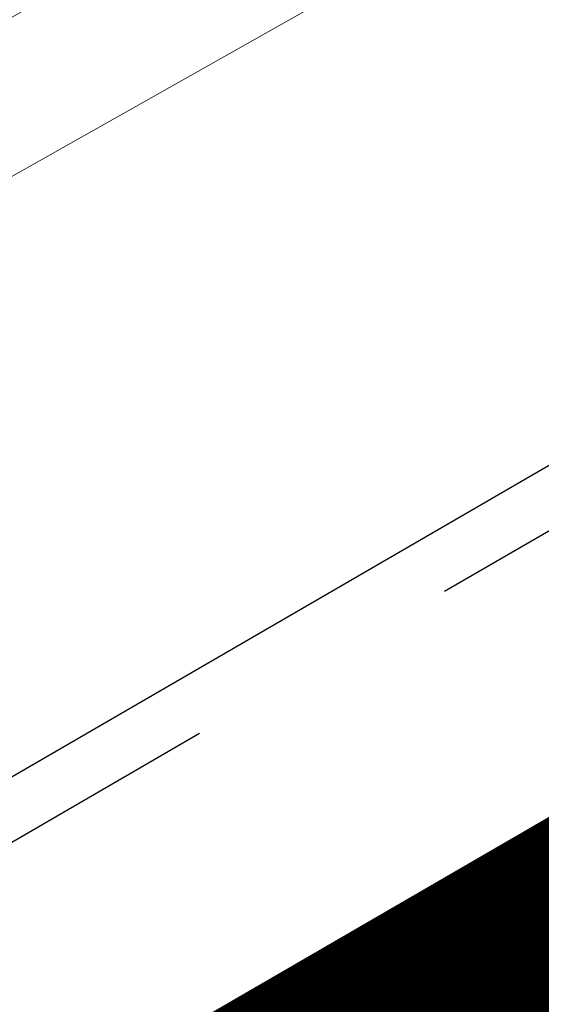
# Model space of a CAD drawing. Header units: metres. Extents: x 163628 to 167855, y 402678 to 405435.
# Tile 416 of 656: x 167382.323 to 167383.059, y 404854.467 to 404855.858. Entities that reach past the tile are written whole.
import ezdxf

# ---------------------------------------------------------------- set-up
doc = ezdxf.new("R2010")
doc.units = ezdxf.units.M
doc.linetypes.add('X-CA190022.004-UO-DWM_Snelfietsroute$0$VH-OPSLUITBAND_80X200', pattern=[14, 8, -2, 2, -2])
for name, color, linetype, lineweight in [('X-CA190022.004-UO-BGT_Ondergrond$0$GE_316_WGDFietspad_Vlak_GEM', 253, 'Continuous', 9), ('X-CA190022.004-UO-BGT_Ondergrond$0$GE_367_OWGBerm_groenvoorziening_grasenk_GEM', 253, 'Continuous', 9), ('X-CA190022.004-UO-DTM inmeting$0$B-ME-KG-BEHEERGRENS-G', 246, 'X-CA190022.004-UO-DTM inmeting$0$KG-BG', 0), ('X-CA190022.004-UO-DTM inmeting$0$B-WE-VH-VERHARDING_ASFALT-G', 246, 'Continuous', 0), ('X-CA190022.004-UO-DWM_Snelfietsroute$0$N-WE-VH-KANTOPSLUITING_ACHTERKANTBAND-G', 125, 'Continuous', 25), ('X-CA190022.004-UO-DWM_Snelfietsroute$0$N-WE-VH-KANTOPSLUITING_OPSLUITBAND_80X200-G', 125, 'X-CA190022.004-UO-DWM_Snelfietsroute$0$VH-OPSLUITBAND_80X200', 25)]:
    doc.layers.add(name, color=color, linetype=linetype, lineweight=lineweight)
doc.layers.add('X-CA190022.004-UO-KL_Wenstracé_v0.3$0$N-WE-KL-TRACE_WENSTRACE-G 1.0m', color=74, linetype='Continuous', lineweight=35, transparency=0.6)
doc.linetypes.add('X-CA190022.004-UO-DTM inmeting$0$KG-BG', pattern='A,5.5,-2,[4,NLCS.SHX,S=1,R=0,X=0,Y=0],-2', length=9.5)

msp = doc.modelspace()

# ---------------------------------------------------------------- linework, layer by layer
at = {"layer": 'X-CA190022.004-UO-BGT_Ondergrond$0$GE_316_WGDFietspad_Vlak_GEM', "flags": 128}
msp.add_lwpolyline([(167368.981, 404846.466), (167381.557, 404853.698), (167382.306, 404854.129), (167386.437, 404856.505), (167387.316, 404857.01), (167388.203, 404857.52), (167398.04, 404863.177)], dxfattribs=at)
at = {"layer": 'X-CA190022.004-UO-BGT_Ondergrond$0$GE_367_OWGBerm_groenvoorziening_grasenk_GEM', "flags": 128}
msp.add_lwpolyline([(167386.437, 404856.505), (167382.306, 404854.129), (167381.541, 404855.42), (167382.913, 404856.207), (167385.635, 404857.979), (167386.437, 404856.505)], dxfattribs=at)
at = {"layer": 'X-CA190022.004-UO-DTM inmeting$0$B-ME-KG-BEHEERGRENS-G', "ltscale": 0.5}
msp.add_line((167382.963, 404856.005, 9.164), (167381.5405, 404855.2015, 9.081), dxfattribs=at)
at = {"layer": 'X-CA190022.004-UO-DTM inmeting$0$B-WE-VH-VERHARDING_ASFALT-G'}
msp.add_polyline3d([(167413.376, 404870.576, 9.069), (167409.294, 404868.793, 9.051), (167402.946, 404865.807, 9.04), (167397.19, 404862.576, 9.045), (167392.231, 404859.773, 9.029), (167387.419, 404856.919, 9.034), (167386.497, 404856.528, 9.036), (167382.221, 404854.07, 9.037), (167381.527, 404853.671, 9.03), (167374.765, 404849.697, 9.029), (167368.935, 404846.429, 9.02)], dxfattribs=at)
at = {"layer": 'X-CA190022.004-UO-DWM_Snelfietsroute$0$N-WE-VH-KANTOPSLUITING_ACHTERKANTBAND-G', "ltscale": 0.2, "flags": 128}
msp.add_lwpolyline([(167381.5817, 404855.2899), (167381.9832, 404854.598), (167393.9345, 404861.5344)], dxfattribs=at)
at = {"layer": 'X-CA190022.004-UO-DWM_Snelfietsroute$0$N-WE-VH-KANTOPSLUITING_OPSLUITBAND_80X200-G', "ltscale": 0.2, "flags": 128}
msp.add_lwpolyline([(167381.5125, 404855.2497), (167381.9542, 404854.4886), (167393.9746, 404861.4652)], dxfattribs=at)
at = {"layer": 'X-CA190022.004-UO-KL_Wenstracé_v0.3$0$N-WE-KL-TRACE_WENSTRACE-G 1.0m', "ltscale": 0.2, "const_width": 1, "flags": 128}
msp.add_lwpolyline([(167369.6499, 404846.3646), (167373.1095, 404848.3725), (167377.4339, 404850.8823), (167381.7583, 404853.3922), (167386.0827, 404855.902), (167387.3651, 404856.6463), (167390.3606, 404858.3849)], dxfattribs=at)

doc.saveas('drawing.dxf')
